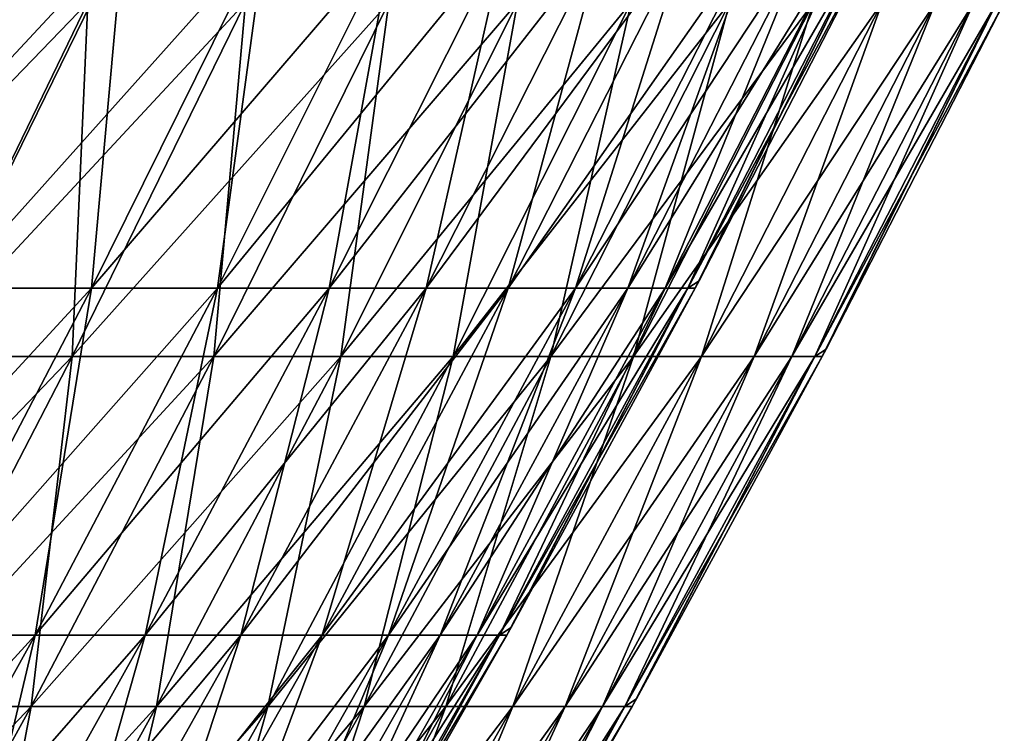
# Model space of a CAD drawing. Header units: millimetres. Extents: x -250 to 250, y -45 to 4150.
# Tile 782 of 805: x 210 to 224, y 4028 to 4038. Entities that reach past the tile are written whole.
import ezdxf

# ---------------------------------------------------------------- set-up
doc = ezdxf.new("R2010")
doc.units = ezdxf.units.MM
doc.header["$LTSCALE"] = 81.481481
for name, color, linetype in [('19', 7, 'CONTINUOUS'), ('20', 7, 'CONTINUOUS'), ('21', 7, 'CONTINUOUS'), ('22', 7, 'CONTINUOUS')]:
    doc.layers.add(name, color=color, linetype=linetype)

msp = doc.modelspace()

# ---------------------------------------------------------------- linework, layer by layer
at = {"layer": '19', "color": 7, "linetype": 'CONTINUOUS'}
for points in [[(208.49, 4033.233, -73.469), (206.128, 4033.233, -79.854), (210.871, 4038.145, -74.308), (208.49, 4033.233, -73.469)], [(210.871, 4038.145, -74.308), (206.128, 4033.233, -79.854), (208.483, 4038.145, -80.767), (210.871, 4038.145, -74.308)], [(210.653, 4033.233, -67.014), (208.49, 4033.233, -73.469), (213.06, 4038.145, -67.779), (210.653, 4033.233, -67.014)], [(213.06, 4038.145, -67.779), (208.49, 4033.233, -73.469), (210.871, 4038.145, -74.308), (213.06, 4038.145, -67.779)], [(212.617, 4033.233, -60.495), (210.653, 4033.233, -67.014), (215.046, 4038.145, -61.186), (212.617, 4033.233, -60.495)], [(215.046, 4038.145, -61.186), (210.653, 4033.233, -67.014), (213.06, 4038.145, -67.779), (215.046, 4038.145, -61.186)], [(214.379, 4033.233, -53.918), (212.617, 4033.233, -60.495), (216.828, 4038.145, -54.534), (214.379, 4033.233, -53.918)], [(216.828, 4038.145, -54.534), (212.617, 4033.233, -60.495), (215.046, 4038.145, -61.186), (216.828, 4038.145, -54.534)], [(215.938, 4033.233, -47.291), (214.379, 4033.233, -53.918), (218.405, 4038.145, -47.831), (215.938, 4033.233, -47.291)], [(218.405, 4038.145, -47.831), (214.379, 4033.233, -53.918), (216.828, 4038.145, -54.534), (218.405, 4038.145, -47.831)], [(217.292, 4033.233, -40.619), (215.938, 4033.233, -47.291), (219.774, 4038.145, -41.083), (217.292, 4033.233, -40.619)], [(219.774, 4038.145, -41.083), (215.938, 4033.233, -47.291), (218.405, 4038.145, -47.831), (219.774, 4038.145, -41.083)], [(218.439, 4033.233, -33.908), (217.292, 4033.233, -40.619), (220.935, 4038.145, -34.295), (218.439, 4033.233, -33.908)], [(220.935, 4038.145, -34.295), (217.292, 4033.233, -40.619), (219.774, 4038.145, -41.083), (220.935, 4038.145, -34.295)], [(219.38, 4033.233, -27.165), (218.439, 4033.233, -33.908), (221.886, 4038.145, -27.475), (219.38, 4033.233, -27.165)], [(221.886, 4038.145, -27.475), (218.439, 4033.233, -33.908), (220.935, 4038.145, -34.295), (221.886, 4038.145, -27.475)], [(220.113, 4033.233, -20.396), (219.38, 4033.233, -27.165), (222.627, 4038.145, -20.629), (220.113, 4033.233, -20.396)], [(222.627, 4038.145, -20.629), (219.38, 4033.233, -27.165), (221.886, 4038.145, -27.475), (222.627, 4038.145, -20.629)], [(220.636, 4033.233, -13.608), (220.113, 4033.233, -20.396), (223.157, 4038.145, -13.764), (220.636, 4033.233, -13.608)], [(223.157, 4038.145, -13.764), (220.113, 4033.233, -20.396), (222.627, 4038.145, -20.629), (223.157, 4038.145, -13.764)], [(220.951, 4033.233, -6.807), (220.636, 4033.233, -13.608), (223.475, 4038.145, -6.885), (220.951, 4033.233, -6.807)], [(223.475, 4038.145, -6.885), (220.636, 4033.233, -13.608), (223.157, 4038.145, -13.764), (223.475, 4038.145, -6.885)], [(221.11, 4033.336), (220.951, 4033.233, -6.807), (223.581, 4038.145), (221.11, 4033.336)], [(223.581, 4038.145), (220.951, 4033.233, -6.807), (223.475, 4038.145, -6.885), (223.581, 4038.145)], [(221.056, 4033.233), (220.951, 4033.233, -6.807), (221.11, 4033.336), (221.056, 4033.233)], [(208.144, 4028.379, -66.215), (206.006, 4028.379, -72.594), (210.653, 4033.233, -67.014), (208.144, 4028.379, -66.215)], [(210.653, 4033.233, -67.014), (206.006, 4028.379, -72.594), (208.49, 4033.233, -73.469), (210.653, 4033.233, -67.014)], [(210.084, 4028.379, -59.774), (208.144, 4028.379, -66.215), (212.617, 4033.233, -60.495), (210.084, 4028.379, -59.774)], [(212.617, 4033.233, -60.495), (208.144, 4028.379, -66.215), (210.653, 4033.233, -67.014), (212.617, 4033.233, -60.495)], [(211.825, 4028.379, -53.276), (210.084, 4028.379, -59.774), (214.379, 4033.233, -53.918), (211.825, 4028.379, -53.276)], [(214.379, 4033.233, -53.918), (210.084, 4028.379, -59.774), (212.617, 4033.233, -60.495), (214.379, 4033.233, -53.918)], [(213.366, 4028.379, -46.728), (211.825, 4028.379, -53.276), (215.938, 4033.233, -47.291), (213.366, 4028.379, -46.728)], [(215.938, 4033.233, -47.291), (211.825, 4028.379, -53.276), (214.379, 4033.233, -53.918), (215.938, 4033.233, -47.291)], [(214.703, 4028.379, -40.135), (213.366, 4028.379, -46.728), (217.292, 4033.233, -40.619), (214.703, 4028.379, -40.135)], [(217.292, 4033.233, -40.619), (213.366, 4028.379, -46.728), (215.938, 4033.233, -47.291), (217.292, 4033.233, -40.619)], [(215.837, 4028.379, -33.504), (214.703, 4028.379, -40.135), (218.439, 4033.233, -33.908), (215.837, 4028.379, -33.504)], [(218.439, 4033.233, -33.908), (214.703, 4028.379, -40.135), (217.292, 4033.233, -40.619), (218.439, 4033.233, -33.908)], [(216.767, 4028.379, -26.842), (215.837, 4028.379, -33.504), (219.38, 4033.233, -27.165), (216.767, 4028.379, -26.842)], [(219.38, 4033.233, -27.165), (215.837, 4028.379, -33.504), (218.439, 4033.233, -33.908), (219.38, 4033.233, -27.165)], [(217.491, 4028.379, -20.153), (216.767, 4028.379, -26.842), (220.113, 4033.233, -20.396), (217.491, 4028.379, -20.153)], [(220.113, 4033.233, -20.396), (216.767, 4028.379, -26.842), (219.38, 4033.233, -27.165), (220.113, 4033.233, -20.396)], [(218.008, 4028.379, -13.446), (217.491, 4028.379, -20.153), (220.636, 4033.233, -13.608), (218.008, 4028.379, -13.446)], [(220.636, 4033.233, -13.608), (217.491, 4028.379, -20.153), (220.113, 4033.233, -20.396), (220.636, 4033.233, -13.608)], [(218.319, 4028.379, -6.726), (218.008, 4028.379, -13.446), (220.951, 4033.233, -6.807), (218.319, 4028.379, -6.726)], [(220.951, 4033.233, -6.807), (218.008, 4028.379, -13.446), (220.636, 4033.233, -13.608), (220.951, 4033.233, -6.807)], [(218.481, 4028.485), (218.319, 4028.379, -6.726), (221.056, 4033.233), (218.481, 4028.485)], [(221.056, 4033.233), (218.319, 4028.379, -6.726), (220.951, 4033.233, -6.807), (221.056, 4033.233)], [(207.449, 4023.584, -59.024), (205.533, 4023.584, -65.385), (210.084, 4028.379, -59.774), (207.449, 4023.584, -59.024)], [(210.084, 4028.379, -59.774), (205.533, 4023.584, -65.385), (208.144, 4028.379, -66.215), (210.084, 4028.379, -59.774)], [(209.168, 4023.584, -52.608), (207.449, 4023.584, -59.024), (211.825, 4028.379, -53.276), (209.168, 4023.584, -52.608)], [(211.825, 4028.379, -53.276), (207.449, 4023.584, -59.024), (210.084, 4028.379, -59.774), (211.825, 4028.379, -53.276)], [(210.689, 4023.584, -46.142), (209.168, 4023.584, -52.608), (213.366, 4028.379, -46.728), (210.689, 4023.584, -46.142)], [(213.366, 4028.379, -46.728), (209.168, 4023.584, -52.608), (211.825, 4028.379, -53.276), (213.366, 4028.379, -46.728)], [(212.01, 4023.584, -39.632), (210.689, 4023.584, -46.142), (214.703, 4028.379, -40.135), (212.01, 4023.584, -39.632)], [(214.703, 4028.379, -40.135), (210.689, 4023.584, -46.142), (213.366, 4028.379, -46.728), (214.703, 4028.379, -40.135)], [(213.13, 4023.584, -33.084), (212.01, 4023.584, -39.632), (215.837, 4028.379, -33.504), (213.13, 4023.584, -33.084)], [(215.837, 4028.379, -33.504), (212.01, 4023.584, -39.632), (214.703, 4028.379, -40.135), (215.837, 4028.379, -33.504)], [(214.048, 4023.584, -26.505), (213.13, 4023.584, -33.084), (216.767, 4028.379, -26.842), (214.048, 4023.584, -26.505)], [(216.767, 4028.379, -26.842), (213.13, 4023.584, -33.084), (215.837, 4028.379, -33.504), (216.767, 4028.379, -26.842)], [(214.763, 4023.584, -19.901), (214.048, 4023.584, -26.505), (217.491, 4028.379, -20.153), (214.763, 4023.584, -19.901)], [(217.491, 4028.379, -20.153), (214.048, 4023.584, -26.505), (216.767, 4028.379, -26.842), (217.491, 4028.379, -20.153)], [(215.274, 4023.584, -13.278), (214.763, 4023.584, -19.901), (218.008, 4028.379, -13.446), (215.274, 4023.584, -13.278)], [(218.008, 4028.379, -13.446), (214.763, 4023.584, -19.901), (217.491, 4028.379, -20.153), (218.008, 4028.379, -13.446)], [(215.58, 4023.584, -6.642), (215.274, 4023.584, -13.278), (218.319, 4028.379, -6.726), (215.58, 4023.584, -6.642)], [(218.319, 4028.379, -6.726), (215.274, 4023.584, -13.278), (218.008, 4028.379, -13.446), (218.319, 4028.379, -6.726)], [(215.747, 4023.694), (215.58, 4023.584, -6.642), (218.422, 4028.379), (215.747, 4023.694)], [(218.422, 4028.379), (215.58, 4023.584, -6.642), (218.319, 4028.379, -6.726), (218.422, 4028.379)], [(218.422, 4028.379), (218.319, 4028.379, -6.726), (218.481, 4028.485), (218.422, 4028.379)]]:
    msp.add_3dface(points, dxfattribs=at)
at = {"layer": '20', "color": 7, "linetype": 'CONTINUOUS'}
for points in [[(208.483, 4038.145, 80.767), (208.49, 4033.233, 73.469), (210.871, 4038.145, 74.308), (208.483, 4038.145, 80.767)], [(208.49, 4033.233, 73.469), (210.653, 4033.233, 67.014), (210.871, 4038.145, 74.308), (208.49, 4033.233, 73.469)], [(210.653, 4033.233, 67.014), (212.617, 4033.233, 60.495), (213.06, 4038.145, 67.779), (210.653, 4033.233, 67.014)], [(210.871, 4038.145, 74.308), (210.653, 4033.233, 67.014), (213.06, 4038.145, 67.779), (210.871, 4038.145, 74.308)], [(212.617, 4033.233, 60.495), (214.379, 4033.233, 53.918), (215.046, 4038.145, 61.186), (212.617, 4033.233, 60.495)], [(213.06, 4038.145, 67.779), (212.617, 4033.233, 60.495), (215.046, 4038.145, 61.186), (213.06, 4038.145, 67.779)], [(214.379, 4033.233, 53.918), (215.938, 4033.233, 47.291), (216.828, 4038.145, 54.534), (214.379, 4033.233, 53.918)], [(215.046, 4038.145, 61.186), (214.379, 4033.233, 53.918), (216.828, 4038.145, 54.534), (215.046, 4038.145, 61.186)], [(215.938, 4033.233, 47.291), (217.292, 4033.233, 40.619), (218.405, 4038.145, 47.831), (215.938, 4033.233, 47.291)], [(216.828, 4038.145, 54.534), (215.938, 4033.233, 47.291), (218.405, 4038.145, 47.831), (216.828, 4038.145, 54.534)], [(217.292, 4033.233, 40.619), (218.439, 4033.233, 33.908), (219.774, 4038.145, 41.083), (217.292, 4033.233, 40.619)], [(218.405, 4038.145, 47.831), (217.292, 4033.233, 40.619), (219.774, 4038.145, 41.083), (218.405, 4038.145, 47.831)], [(218.439, 4033.233, 33.908), (219.38, 4033.233, 27.165), (220.935, 4038.145, 34.295), (218.439, 4033.233, 33.908)], [(219.774, 4038.145, 41.083), (218.439, 4033.233, 33.908), (220.935, 4038.145, 34.295), (219.774, 4038.145, 41.083)], [(219.38, 4033.233, 27.165), (220.113, 4033.233, 20.396), (221.886, 4038.145, 27.475), (219.38, 4033.233, 27.165)], [(220.935, 4038.145, 34.295), (219.38, 4033.233, 27.165), (221.886, 4038.145, 27.475), (220.935, 4038.145, 34.295)], [(220.113, 4033.233, 20.396), (220.636, 4033.233, 13.608), (222.627, 4038.145, 20.629), (220.113, 4033.233, 20.396)], [(221.886, 4038.145, 27.475), (220.113, 4033.233, 20.396), (222.627, 4038.145, 20.629), (221.886, 4038.145, 27.475)], [(220.636, 4033.233, 13.608), (220.951, 4033.233, 6.807), (223.157, 4038.145, 13.764), (220.636, 4033.233, 13.608)], [(222.627, 4038.145, 20.629), (220.636, 4033.233, 13.608), (223.157, 4038.145, 13.764), (222.627, 4038.145, 20.629)], [(220.951, 4033.233, 6.807), (221.056, 4033.233), (223.475, 4038.145, 6.885), (220.951, 4033.233, 6.807)], [(223.157, 4038.145, 13.764), (220.951, 4033.233, 6.807), (223.475, 4038.145, 6.885), (223.157, 4038.145, 13.764)], [(221.056, 4033.233), (221.11, 4033.336), (223.475, 4038.145, 6.885), (221.056, 4033.233)], [(221.11, 4033.336), (223.581, 4038.145), (223.475, 4038.145, 6.885), (221.11, 4033.336)], [(208.144, 4028.379, 66.215), (210.084, 4028.379, 59.774), (210.653, 4033.233, 67.014), (208.144, 4028.379, 66.215)], [(208.49, 4033.233, 73.469), (208.144, 4028.379, 66.215), (210.653, 4033.233, 67.014), (208.49, 4033.233, 73.469)], [(210.084, 4028.379, 59.774), (211.825, 4028.379, 53.276), (212.617, 4033.233, 60.495), (210.084, 4028.379, 59.774)], [(210.653, 4033.233, 67.014), (210.084, 4028.379, 59.774), (212.617, 4033.233, 60.495), (210.653, 4033.233, 67.014)], [(211.825, 4028.379, 53.276), (213.366, 4028.379, 46.728), (214.379, 4033.233, 53.918), (211.825, 4028.379, 53.276)], [(212.617, 4033.233, 60.495), (211.825, 4028.379, 53.276), (214.379, 4033.233, 53.918), (212.617, 4033.233, 60.495)], [(213.366, 4028.379, 46.728), (214.703, 4028.379, 40.135), (215.938, 4033.233, 47.291), (213.366, 4028.379, 46.728)], [(214.379, 4033.233, 53.918), (213.366, 4028.379, 46.728), (215.938, 4033.233, 47.291), (214.379, 4033.233, 53.918)], [(214.703, 4028.379, 40.135), (215.837, 4028.379, 33.504), (217.292, 4033.233, 40.619), (214.703, 4028.379, 40.135)], [(215.938, 4033.233, 47.291), (214.703, 4028.379, 40.135), (217.292, 4033.233, 40.619), (215.938, 4033.233, 47.291)], [(215.837, 4028.379, 33.504), (216.767, 4028.379, 26.842), (218.439, 4033.233, 33.908), (215.837, 4028.379, 33.504)], [(217.292, 4033.233, 40.619), (215.837, 4028.379, 33.504), (218.439, 4033.233, 33.908), (217.292, 4033.233, 40.619)], [(216.767, 4028.379, 26.842), (217.491, 4028.379, 20.153), (219.38, 4033.233, 27.165), (216.767, 4028.379, 26.842)], [(218.439, 4033.233, 33.908), (216.767, 4028.379, 26.842), (219.38, 4033.233, 27.165), (218.439, 4033.233, 33.908)], [(217.491, 4028.379, 20.153), (218.008, 4028.379, 13.446), (220.113, 4033.233, 20.396), (217.491, 4028.379, 20.153)], [(219.38, 4033.233, 27.165), (217.491, 4028.379, 20.153), (220.113, 4033.233, 20.396), (219.38, 4033.233, 27.165)], [(218.008, 4028.379, 13.446), (218.319, 4028.379, 6.726), (220.636, 4033.233, 13.608), (218.008, 4028.379, 13.446)], [(220.113, 4033.233, 20.396), (218.008, 4028.379, 13.446), (220.636, 4033.233, 13.608), (220.113, 4033.233, 20.396)], [(218.319, 4028.379, 6.726), (218.422, 4028.379), (220.951, 4033.233, 6.807), (218.319, 4028.379, 6.726)], [(220.636, 4033.233, 13.608), (218.319, 4028.379, 6.726), (220.951, 4033.233, 6.807), (220.636, 4033.233, 13.608)], [(218.422, 4028.379), (218.481, 4028.485), (220.951, 4033.233, 6.807), (218.422, 4028.379)], [(218.481, 4028.485), (221.056, 4033.233), (220.951, 4033.233, 6.807), (218.481, 4028.485)], [(207.449, 4023.584, 59.024), (209.168, 4023.584, 52.608), (210.084, 4028.379, 59.774), (207.449, 4023.584, 59.024)], [(208.144, 4028.379, 66.215), (207.449, 4023.584, 59.024), (210.084, 4028.379, 59.774), (208.144, 4028.379, 66.215)], [(209.168, 4023.584, 52.608), (210.689, 4023.584, 46.142), (211.825, 4028.379, 53.276), (209.168, 4023.584, 52.608)], [(210.084, 4028.379, 59.774), (209.168, 4023.584, 52.608), (211.825, 4028.379, 53.276), (210.084, 4028.379, 59.774)], [(210.689, 4023.584, 46.142), (212.01, 4023.584, 39.632), (213.366, 4028.379, 46.728), (210.689, 4023.584, 46.142)], [(211.825, 4028.379, 53.276), (210.689, 4023.584, 46.142), (213.366, 4028.379, 46.728), (211.825, 4028.379, 53.276)], [(212.01, 4023.584, 39.632), (213.13, 4023.584, 33.084), (214.703, 4028.379, 40.135), (212.01, 4023.584, 39.632)], [(213.366, 4028.379, 46.728), (212.01, 4023.584, 39.632), (214.703, 4028.379, 40.135), (213.366, 4028.379, 46.728)], [(213.13, 4023.584, 33.084), (214.048, 4023.584, 26.505), (215.837, 4028.379, 33.504), (213.13, 4023.584, 33.084)], [(214.703, 4028.379, 40.135), (213.13, 4023.584, 33.084), (215.837, 4028.379, 33.504), (214.703, 4028.379, 40.135)], [(214.048, 4023.584, 26.505), (214.763, 4023.584, 19.901), (216.767, 4028.379, 26.842), (214.048, 4023.584, 26.505)], [(215.837, 4028.379, 33.504), (214.048, 4023.584, 26.505), (216.767, 4028.379, 26.842), (215.837, 4028.379, 33.504)], [(214.763, 4023.584, 19.901), (215.274, 4023.584, 13.278), (217.491, 4028.379, 20.153), (214.763, 4023.584, 19.901)], [(216.767, 4028.379, 26.842), (214.763, 4023.584, 19.901), (217.491, 4028.379, 20.153), (216.767, 4028.379, 26.842)], [(215.274, 4023.584, 13.278), (215.58, 4023.584, 6.642), (218.008, 4028.379, 13.446), (215.274, 4023.584, 13.278)], [(217.491, 4028.379, 20.153), (215.274, 4023.584, 13.278), (218.008, 4028.379, 13.446), (217.491, 4028.379, 20.153)], [(215.58, 4023.584, 6.642), (215.683, 4023.584), (218.319, 4028.379, 6.726), (215.58, 4023.584, 6.642)], [(218.008, 4028.379, 13.446), (215.58, 4023.584, 6.642), (218.319, 4028.379, 6.726), (218.008, 4028.379, 13.446)], [(215.683, 4023.584), (215.747, 4023.694), (218.319, 4028.379, 6.726), (215.683, 4023.584)], [(215.747, 4023.694), (218.422, 4028.379), (218.319, 4028.379, 6.726), (215.747, 4023.694)]]:
    msp.add_3dface(points, dxfattribs=at)
at = {"layer": '21', "color": 7, "linetype": 'CONTINUOUS'}
for points in [[(208.975, 4034.182, 66.48), (206.829, 4034.182, 72.884), (211.362, 4039.054, 67.239), (208.975, 4034.182, 66.48)], [(211.362, 4039.054, 67.239), (206.829, 4034.182, 72.884), (209.191, 4039.054, 73.716), (211.362, 4039.054, 67.239)], [(210.923, 4034.182, 60.013), (208.975, 4034.182, 66.48), (213.332, 4039.054, 60.698), (210.923, 4034.182, 60.013)], [(213.332, 4039.054, 60.698), (208.975, 4034.182, 66.48), (211.362, 4039.054, 67.239), (213.332, 4039.054, 60.698)], [(212.671, 4034.182, 53.489), (210.923, 4034.182, 60.013), (215.1, 4039.054, 54.1), (212.671, 4034.182, 53.489)], [(215.1, 4039.054, 54.1), (210.923, 4034.182, 60.013), (213.332, 4039.054, 60.698), (215.1, 4039.054, 54.1)], [(214.218, 4034.182, 46.914), (212.671, 4034.182, 53.489), (216.664, 4039.054, 47.45), (214.218, 4034.182, 46.914)], [(216.664, 4039.054, 47.45), (212.671, 4034.182, 53.489), (215.1, 4039.054, 54.1), (216.664, 4039.054, 47.45)], [(215.561, 4034.182, 40.295), (214.218, 4034.182, 46.914), (218.023, 4039.054, 40.755), (215.561, 4034.182, 40.295)], [(218.023, 4039.054, 40.755), (214.218, 4034.182, 46.914), (216.664, 4039.054, 47.45), (218.023, 4039.054, 40.755)], [(216.7, 4034.182, 33.638), (215.561, 4034.182, 40.295), (219.174, 4039.054, 34.022), (216.7, 4034.182, 33.638)], [(219.174, 4039.054, 34.022), (215.561, 4034.182, 40.295), (218.023, 4039.054, 40.755), (219.174, 4039.054, 34.022)], [(217.633, 4034.182, 26.949), (216.7, 4034.182, 33.638), (220.118, 4039.054, 27.257), (217.633, 4034.182, 26.949)], [(220.118, 4039.054, 27.257), (216.7, 4034.182, 33.638), (219.174, 4039.054, 34.022), (220.118, 4039.054, 27.257)], [(218.359, 4034.182, 20.234), (217.633, 4034.182, 26.949), (220.853, 4039.054, 20.465), (218.359, 4034.182, 20.234)], [(220.853, 4039.054, 20.465), (217.633, 4034.182, 26.949), (220.118, 4039.054, 27.257), (220.853, 4039.054, 20.465)], [(218.879, 4034.182, 13.5), (218.359, 4034.182, 20.234), (221.379, 4039.054, 13.654), (218.879, 4034.182, 13.5)], [(221.379, 4039.054, 13.654), (218.359, 4034.182, 20.234), (220.853, 4039.054, 20.465), (221.379, 4039.054, 13.654)], [(219.191, 4034.182, 6.753), (218.879, 4034.182, 13.5), (221.694, 4039.054, 6.83), (219.191, 4034.182, 6.753)], [(221.694, 4039.054, 6.83), (218.879, 4034.182, 13.5), (221.379, 4039.054, 13.654), (221.694, 4039.054, 6.83)], [(219.348, 4034.284), (219.191, 4034.182, 6.753), (221.799, 4039.054), (219.348, 4034.284)], [(221.799, 4039.054), (219.191, 4034.182, 6.753), (221.694, 4039.054, 6.83), (221.799, 4039.054)], [(219.295, 4034.182), (219.191, 4034.182, 6.753), (219.348, 4034.284), (219.295, 4034.182)], [(208.412, 4029.367, 59.298), (206.487, 4029.367, 65.688), (210.923, 4034.182, 60.013), (208.412, 4029.367, 59.298)], [(210.923, 4034.182, 60.013), (206.487, 4029.367, 65.688), (208.975, 4034.182, 66.48), (210.923, 4034.182, 60.013)], [(210.139, 4029.367, 52.852), (208.412, 4029.367, 59.298), (212.671, 4034.182, 53.489), (210.139, 4029.367, 52.852)], [(212.671, 4034.182, 53.489), (208.412, 4029.367, 59.298), (210.923, 4034.182, 60.013), (212.671, 4034.182, 53.489)], [(211.667, 4029.367, 46.356), (210.139, 4029.367, 52.852), (214.218, 4034.182, 46.914), (211.667, 4029.367, 46.356)], [(214.218, 4034.182, 46.914), (210.139, 4029.367, 52.852), (212.671, 4034.182, 53.489), (214.218, 4034.182, 46.914)], [(212.994, 4029.367, 39.815), (211.667, 4029.367, 46.356), (215.561, 4034.182, 40.295), (212.994, 4029.367, 39.815)], [(215.561, 4034.182, 40.295), (211.667, 4029.367, 46.356), (214.218, 4034.182, 46.914), (215.561, 4034.182, 40.295)], [(214.119, 4029.367, 33.237), (212.994, 4029.367, 39.815), (216.7, 4034.182, 33.638), (214.119, 4029.367, 33.237)], [(216.7, 4034.182, 33.638), (212.994, 4029.367, 39.815), (215.561, 4034.182, 40.295), (216.7, 4034.182, 33.638)], [(215.041, 4029.367, 26.628), (214.119, 4029.367, 33.237), (217.633, 4034.182, 26.949), (215.041, 4029.367, 26.628)], [(217.633, 4034.182, 26.949), (214.119, 4029.367, 33.237), (216.7, 4034.182, 33.638), (217.633, 4034.182, 26.949)], [(215.759, 4029.367, 19.993), (215.041, 4029.367, 26.628), (218.359, 4034.182, 20.234), (215.759, 4029.367, 19.993)], [(218.359, 4034.182, 20.234), (215.041, 4029.367, 26.628), (217.633, 4034.182, 26.949), (218.359, 4034.182, 20.234)], [(216.272, 4029.367, 13.339), (215.759, 4029.367, 19.993), (218.879, 4034.182, 13.5), (216.272, 4029.367, 13.339)], [(218.879, 4034.182, 13.5), (215.759, 4029.367, 19.993), (218.359, 4034.182, 20.234), (218.879, 4034.182, 13.5)], [(216.581, 4029.367, 6.673), (216.272, 4029.367, 13.339), (219.191, 4034.182, 6.753), (216.581, 4029.367, 6.673)], [(219.191, 4034.182, 6.753), (216.272, 4029.367, 13.339), (218.879, 4034.182, 13.5), (219.191, 4034.182, 6.753)], [(216.742, 4029.472), (216.581, 4029.367, 6.673), (219.295, 4034.182), (216.742, 4029.472)], [(219.295, 4034.182), (216.581, 4029.367, 6.673), (219.191, 4034.182, 6.753), (219.295, 4034.182)], [(216.683, 4029.367), (216.581, 4029.367, 6.673), (216.742, 4029.472), (216.683, 4029.367)], [(207.504, 4024.611, 52.189), (205.798, 4024.611, 58.555), (210.139, 4029.367, 52.852), (207.504, 4024.611, 52.189)], [(210.139, 4029.367, 52.852), (205.798, 4024.611, 58.555), (208.412, 4029.367, 59.298), (210.139, 4029.367, 52.852)], [(209.013, 4024.611, 45.774), (207.504, 4024.611, 52.189), (211.667, 4029.367, 46.356), (209.013, 4024.611, 45.774)], [(211.667, 4029.367, 46.356), (207.504, 4024.611, 52.189), (210.139, 4029.367, 52.852), (211.667, 4029.367, 46.356)], [(210.323, 4024.611, 39.316), (209.013, 4024.611, 45.774), (212.994, 4029.367, 39.815), (210.323, 4024.611, 39.316)], [(212.994, 4029.367, 39.815), (209.013, 4024.611, 45.774), (211.667, 4029.367, 46.356), (212.994, 4029.367, 39.815)], [(211.434, 4024.611, 32.821), (210.323, 4024.611, 39.316), (214.119, 4029.367, 33.237), (211.434, 4024.611, 32.821)], [(214.119, 4029.367, 33.237), (210.323, 4024.611, 39.316), (212.994, 4029.367, 39.815), (214.119, 4029.367, 33.237)], [(212.344, 4024.611, 26.294), (211.434, 4024.611, 32.821), (215.041, 4029.367, 26.628), (212.344, 4024.611, 26.294)], [(215.041, 4029.367, 26.628), (211.434, 4024.611, 32.821), (214.119, 4029.367, 33.237), (215.041, 4029.367, 26.628)], [(213.054, 4024.611, 19.742), (212.344, 4024.611, 26.294), (215.759, 4029.367, 19.993), (213.054, 4024.611, 19.742)], [(215.759, 4029.367, 19.993), (212.344, 4024.611, 26.294), (215.041, 4029.367, 26.628), (215.759, 4029.367, 19.993)], [(213.56, 4024.611, 13.172), (213.054, 4024.611, 19.742), (216.272, 4029.367, 13.339), (213.56, 4024.611, 13.172)], [(216.272, 4029.367, 13.339), (213.054, 4024.611, 19.742), (215.759, 4029.367, 19.993), (216.272, 4029.367, 13.339)], [(213.865, 4024.611, 6.589), (213.56, 4024.611, 13.172), (216.581, 4029.367, 6.673), (213.865, 4024.611, 6.589)], [(216.581, 4029.367, 6.673), (213.56, 4024.611, 13.172), (216.272, 4029.367, 13.339), (216.581, 4029.367, 6.673)], [(214.03, 4024.719), (213.865, 4024.611, 6.589), (216.683, 4029.367), (214.03, 4024.719)], [(216.683, 4029.367), (213.865, 4024.611, 6.589), (216.581, 4029.367, 6.673), (216.683, 4029.367)]]:
    msp.add_3dface(points, dxfattribs=at)
at = {"layer": '22', "color": 7, "linetype": 'CONTINUOUS'}
for points in [[(208.975, 4034.182, -66.48), (210.923, 4034.182, -60.013), (211.362, 4039.054, -67.239), (208.975, 4034.182, -66.48)], [(209.191, 4039.054, -73.716), (208.975, 4034.182, -66.48), (211.362, 4039.054, -67.239), (209.191, 4039.054, -73.716)], [(210.923, 4034.182, -60.013), (212.671, 4034.182, -53.489), (213.332, 4039.054, -60.698), (210.923, 4034.182, -60.013)], [(211.362, 4039.054, -67.239), (210.923, 4034.182, -60.013), (213.332, 4039.054, -60.698), (211.362, 4039.054, -67.239)], [(212.671, 4034.182, -53.489), (214.218, 4034.182, -46.914), (215.1, 4039.054, -54.1), (212.671, 4034.182, -53.489)], [(213.332, 4039.054, -60.698), (212.671, 4034.182, -53.489), (215.1, 4039.054, -54.1), (213.332, 4039.054, -60.698)], [(214.218, 4034.182, -46.914), (215.561, 4034.182, -40.295), (216.664, 4039.054, -47.45), (214.218, 4034.182, -46.914)], [(215.1, 4039.054, -54.1), (214.218, 4034.182, -46.914), (216.664, 4039.054, -47.45), (215.1, 4039.054, -54.1)], [(215.561, 4034.182, -40.295), (216.7, 4034.182, -33.638), (218.023, 4039.054, -40.755), (215.561, 4034.182, -40.295)], [(216.664, 4039.054, -47.45), (215.561, 4034.182, -40.295), (218.023, 4039.054, -40.755), (216.664, 4039.054, -47.45)], [(216.7, 4034.182, -33.638), (217.633, 4034.182, -26.949), (219.174, 4039.054, -34.022), (216.7, 4034.182, -33.638)], [(218.023, 4039.054, -40.755), (216.7, 4034.182, -33.638), (219.174, 4039.054, -34.022), (218.023, 4039.054, -40.755)], [(217.633, 4034.182, -26.949), (218.359, 4034.182, -20.234), (220.118, 4039.054, -27.257), (217.633, 4034.182, -26.949)], [(219.174, 4039.054, -34.022), (217.633, 4034.182, -26.949), (220.118, 4039.054, -27.257), (219.174, 4039.054, -34.022)], [(218.359, 4034.182, -20.234), (218.879, 4034.182, -13.5), (220.853, 4039.054, -20.465), (218.359, 4034.182, -20.234)], [(220.118, 4039.054, -27.257), (218.359, 4034.182, -20.234), (220.853, 4039.054, -20.465), (220.118, 4039.054, -27.257)], [(218.879, 4034.182, -13.5), (219.191, 4034.182, -6.753), (221.379, 4039.054, -13.654), (218.879, 4034.182, -13.5)], [(220.853, 4039.054, -20.465), (218.879, 4034.182, -13.5), (221.379, 4039.054, -13.654), (220.853, 4039.054, -20.465)], [(219.191, 4034.182, -6.753), (219.295, 4034.182), (221.694, 4039.054, -6.83), (219.191, 4034.182, -6.753)], [(221.379, 4039.054, -13.654), (219.191, 4034.182, -6.753), (221.694, 4039.054, -6.83), (221.379, 4039.054, -13.654)], [(219.295, 4034.182), (219.348, 4034.284), (221.694, 4039.054, -6.83), (219.295, 4034.182)], [(219.348, 4034.284), (221.799, 4039.054), (221.694, 4039.054, -6.83), (219.348, 4034.284)], [(208.412, 4029.367, -59.298), (210.139, 4029.367, -52.852), (210.923, 4034.182, -60.013), (208.412, 4029.367, -59.298)], [(208.975, 4034.182, -66.48), (208.412, 4029.367, -59.298), (210.923, 4034.182, -60.013), (208.975, 4034.182, -66.48)], [(210.139, 4029.367, -52.852), (211.667, 4029.367, -46.356), (212.671, 4034.182, -53.489), (210.139, 4029.367, -52.852)], [(210.923, 4034.182, -60.013), (210.139, 4029.367, -52.852), (212.671, 4034.182, -53.489), (210.923, 4034.182, -60.013)], [(211.667, 4029.367, -46.356), (212.994, 4029.367, -39.815), (214.218, 4034.182, -46.914), (211.667, 4029.367, -46.356)], [(212.671, 4034.182, -53.489), (211.667, 4029.367, -46.356), (214.218, 4034.182, -46.914), (212.671, 4034.182, -53.489)], [(212.994, 4029.367, -39.815), (214.119, 4029.367, -33.237), (215.561, 4034.182, -40.295), (212.994, 4029.367, -39.815)], [(214.218, 4034.182, -46.914), (212.994, 4029.367, -39.815), (215.561, 4034.182, -40.295), (214.218, 4034.182, -46.914)], [(214.119, 4029.367, -33.237), (215.041, 4029.367, -26.628), (216.7, 4034.182, -33.638), (214.119, 4029.367, -33.237)], [(215.561, 4034.182, -40.295), (214.119, 4029.367, -33.237), (216.7, 4034.182, -33.638), (215.561, 4034.182, -40.295)], [(215.041, 4029.367, -26.628), (215.759, 4029.367, -19.993), (217.633, 4034.182, -26.949), (215.041, 4029.367, -26.628)], [(216.7, 4034.182, -33.638), (215.041, 4029.367, -26.628), (217.633, 4034.182, -26.949), (216.7, 4034.182, -33.638)], [(215.759, 4029.367, -19.993), (216.272, 4029.367, -13.339), (218.359, 4034.182, -20.234), (215.759, 4029.367, -19.993)], [(217.633, 4034.182, -26.949), (215.759, 4029.367, -19.993), (218.359, 4034.182, -20.234), (217.633, 4034.182, -26.949)], [(216.272, 4029.367, -13.339), (216.581, 4029.367, -6.673), (218.879, 4034.182, -13.5), (216.272, 4029.367, -13.339)], [(218.359, 4034.182, -20.234), (216.272, 4029.367, -13.339), (218.879, 4034.182, -13.5), (218.359, 4034.182, -20.234)], [(216.581, 4029.367, -6.673), (216.683, 4029.367), (219.191, 4034.182, -6.753), (216.581, 4029.367, -6.673)], [(218.879, 4034.182, -13.5), (216.581, 4029.367, -6.673), (219.191, 4034.182, -6.753), (218.879, 4034.182, -13.5)], [(216.683, 4029.367), (216.742, 4029.472), (219.191, 4034.182, -6.753), (216.683, 4029.367)], [(216.742, 4029.472), (219.295, 4034.182), (219.191, 4034.182, -6.753), (216.742, 4029.472)], [(207.504, 4024.611, -52.189), (209.013, 4024.611, -45.774), (210.139, 4029.367, -52.852), (207.504, 4024.611, -52.189)], [(208.412, 4029.367, -59.298), (207.504, 4024.611, -52.189), (210.139, 4029.367, -52.852), (208.412, 4029.367, -59.298)], [(209.013, 4024.611, -45.774), (210.323, 4024.611, -39.316), (211.667, 4029.367, -46.356), (209.013, 4024.611, -45.774)], [(210.139, 4029.367, -52.852), (209.013, 4024.611, -45.774), (211.667, 4029.367, -46.356), (210.139, 4029.367, -52.852)], [(210.323, 4024.611, -39.316), (211.434, 4024.611, -32.821), (212.994, 4029.367, -39.815), (210.323, 4024.611, -39.316)], [(211.667, 4029.367, -46.356), (210.323, 4024.611, -39.316), (212.994, 4029.367, -39.815), (211.667, 4029.367, -46.356)], [(211.434, 4024.611, -32.821), (212.344, 4024.611, -26.294), (214.119, 4029.367, -33.237), (211.434, 4024.611, -32.821)], [(212.994, 4029.367, -39.815), (211.434, 4024.611, -32.821), (214.119, 4029.367, -33.237), (212.994, 4029.367, -39.815)], [(212.344, 4024.611, -26.294), (213.054, 4024.611, -19.742), (215.041, 4029.367, -26.628), (212.344, 4024.611, -26.294)], [(214.119, 4029.367, -33.237), (212.344, 4024.611, -26.294), (215.041, 4029.367, -26.628), (214.119, 4029.367, -33.237)], [(213.054, 4024.611, -19.742), (213.56, 4024.611, -13.172), (215.759, 4029.367, -19.993), (213.054, 4024.611, -19.742)], [(215.041, 4029.367, -26.628), (213.054, 4024.611, -19.742), (215.759, 4029.367, -19.993), (215.041, 4029.367, -26.628)], [(213.56, 4024.611, -13.172), (213.865, 4024.611, -6.589), (216.272, 4029.367, -13.339), (213.56, 4024.611, -13.172)], [(215.759, 4029.367, -19.993), (213.56, 4024.611, -13.172), (216.272, 4029.367, -13.339), (215.759, 4029.367, -19.993)], [(213.865, 4024.611, -6.589), (213.966, 4024.611), (216.581, 4029.367, -6.673), (213.865, 4024.611, -6.589)], [(216.272, 4029.367, -13.339), (213.865, 4024.611, -6.589), (216.581, 4029.367, -6.673), (216.272, 4029.367, -13.339)], [(213.966, 4024.611), (214.03, 4024.719), (216.581, 4029.367, -6.673), (213.966, 4024.611)], [(214.03, 4024.719), (216.683, 4029.367), (216.581, 4029.367, -6.673), (214.03, 4024.719)]]:
    msp.add_3dface(points, dxfattribs=at)

doc.saveas('drawing.dxf')
